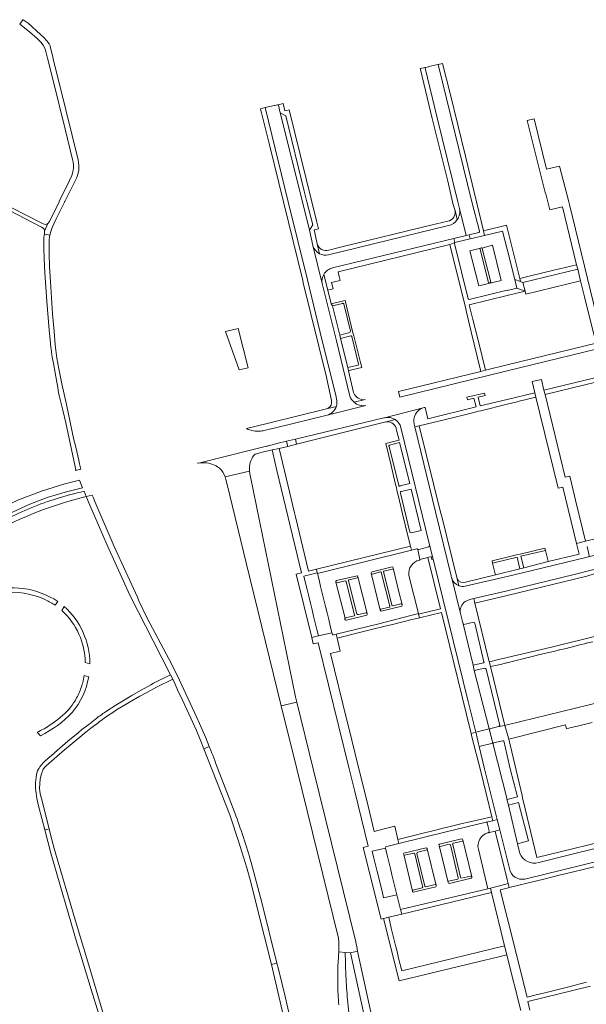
# Model space of a CAD drawing. Extents: x 146402 to 164798, y 455483 to 464134.
# Tile 515 of 575: x 156785 to 157035, y 463646 to 464080. Entities that reach past the tile are written whole.
import ezdxf

# ---------------------------------------------------------------- set-up
doc = ezdxf.new("R2010")
doc.units = 0
doc.header["$LTSCALE"] = 0.2
for name, color, linetype, lineweight in [('B-XX-VH-VERHARDING_ASFALT-GV', 252, 'CONTINUOUS', 18), ('B-XX-VH-VERHARDING_BETONSTRAATSTEEN-GV', 252, 'CONTINUOUS', 18), ('B-XX-VH-VERHARDING_HALFVERHARDING_SCHELP-GV', 252, 'CONTINUOUS', 18), ('B-XX-VH-VERHARDING_HOUTSNIPPERS-GV', 252, 'CONTINUOUS', 18), ('B-XX-VH-VERHARDING_TEGEL-GV', 252, 'CONTINUOUS', 18)]:
    doc.layers.add(name, color=color, linetype=linetype, lineweight=lineweight)

msp = doc.modelspace()

# ---------------------------------------------------------------- linework, layer by layer
at = {"layer": 'B-XX-VH-VERHARDING_ASFALT-GV'}
for points in [[(156798.477, 463985.326), (156798.859, 463986.977), (156799.422, 463988.631), (156801.23, 463992.541), (156804.902, 463999.875), (156804.965, 464000), (156805.028, 464000.125), (156810.342, 464010.737), (156810.958, 464012.6), (156811.18, 464014.016), (156811.279, 464016.231), (156810.895, 464018.498), (156802.859, 464051.343), (156800.087, 464062.37), (156799.727, 464063.884), (156798.917, 464067.291), (156798.547, 464068.741), (156798.095, 464069.737), (156797.138, 464071.018), (156795.859, 464072.475), (156794.394, 464073.816), (156788.846, 464078.728), (156788.027, 464079.31), (156786.721, 464080.237), (156786.596, 464080.326), (156785.24, 464078.286), (156789.54, 464074.949), (156792.833, 464072.03), (156794.466, 464070.476), (156795.582, 464069.088), (156796.214, 464067.837), (156796.716, 464066.239), (156797.449, 464063.297), (156799.783, 464054.047), (156805.185, 464032.036), (156808.436, 464018.68), (156808.752, 464017.479), (156808.836, 464016.487), (156808.868, 464015.743), (156808.831, 464014.872), (156808.724, 464013.908), (156808.509, 464012.869), (156808.101, 464011.517), (156807.633, 464010.395), (156807.119, 464009.397), (156802.621, 464000.125), (156802.56, 464000), (156802.499, 463999.875), (156799.402, 463993.492), (156798.329, 463991.384), (156797.541, 463990.47), (156796.119, 463987.103), (156796.136, 463986.741), (156796.124, 463986.249), (156796.053, 463985.756)], [(156801.561, 463920.46), (156801.816, 463919.082), (156802.331, 463915.896), (156802.628, 463914.656), (156804.194, 463908.116), (156805.515, 463902.603), (156809.438, 463883.85), (156809.899, 463881.644), (156809.819, 463881.576), (156812.08, 463882.151), (156811.561, 463884.416), (156811.185, 463886.05), (156809.866, 463891.781), (156809.342, 463894.056), (156809.094, 463895.134), (156805.763, 463910.574), (156803.752, 463919.726), (156802.357, 463926.342), (156801.611, 463931.036), (156800.78, 463937.007), (156800.309, 463942.888), (156799.674, 463950.63), (156798.694, 463964.688), (156798.382, 463971.542), (156798.17, 463976.752), (156798.2, 463980.749), (156798.207, 463983.532), (156798.477, 463985.326), (156796.053, 463985.756), (156795.988, 463985.421), (156795.837, 463984.026), (156795.801, 463982.726), (156795.817, 463979.458), (156795.983, 463975.072), (156796.272, 463968.711), (156797.137, 463956.2), (156798.118, 463943.473), (156798.549, 463939.115), (156798.924, 463935.781), (156798.987, 463935.224), (156799.135, 463933.908), (156799.489, 463931.495), (156800.032, 463928.732)], [(156885.827, 463926.855), (156881.488, 463944.171), (156875.929, 463942.809), (156881.83, 463925.867)], [(156732.376, 463834.016), (156750.344, 463845.075), (156767.745, 463855.875), (156778.539, 463861.591), (156789.631, 463866.717), (156797.344, 463869.591), (156805.19, 463872.032), (156812.885, 463873.965), (156811.544, 463877.27), (156805.106, 463875.682), (156794.783, 463872.474), (156784.714, 463868.569), (156774.93, 463863.987), (156765.475, 463858.745), (156738.296, 463841.699), (156735.982, 463840.435), (156730.504, 463837.053)], [(156817.132, 463870.689), (156814.472, 463870.048), (156815.695, 463867.23), (156818.042, 463861.823), (156823.763, 463848.645), (156833.669, 463826.578), (156837.389, 463819.344), (156843.962, 463806.379), (156851.694, 463791.49), (156852.584, 463789.511), (156853.678, 463787.261), (156854.74, 463784.892), (156857.041, 463780.003), (156861.467, 463770.466), (156863.074, 463766.839), (156864.705, 463762.854), (156866.285, 463758.834), (156868.718, 463759.792), (156867.159, 463763.676), (156864.406, 463770.001), (156863.056, 463772.97), (156854.75, 463790.934), (156850.916, 463798.497), (156841.389, 463816.451), (156837.646, 463824.102), (156837.016, 463825.63), (156826.878, 463848.029), (156818.328, 463867.91), (156817.533, 463869.758)], [(156798.153, 463723.512), (156796.244, 463723.053), (156798.902, 463712.752), (156810.553, 463672.897), (156811.082, 463671.107), (156816.681, 463652.618), (156823.493, 463630.876), (156824.865, 463626.974), (156826.717, 463627.754), (156822.956, 463638.839), (156821.927, 463642.108), (156816.498, 463660.425), (156809.566, 463683.45), (156800.439, 463714.892), (156799.303, 463718.699)]]:
    msp.add_lwpolyline(points, close=True, dxfattribs=at)
for points in [[(156824.347, 463773.665), (156826.216, 463774.872), (156827.897, 463775.958), (156833.578, 463779.377), (156838.174, 463781.98), (156841.208, 463783.656), (156845.412, 463785.938), (156852.584, 463789.511), (156851.694, 463791.49), (156844.161, 463787.715), (156842.929, 463786.961), (156838.364, 463784.477), (156834.638, 463782.336), (156827.605, 463778.136), (156822.944, 463775.147)], [(156818.606, 463771.944), (156815.606, 463769.613), (156812.605, 463767.281), (156810.956, 463765.931), (156806.33, 463762.146), (156801.621, 463758.086), (156799.144, 463755.865), (156797.217, 463754.248), (156797.105, 463754.154)], [(156796.244, 463723.053), (156798.153, 463723.512), (156798.023, 463724.058), (156794.769, 463736.856), (156794.244, 463738.954), (156793.947, 463741.401), (156793.979, 463743.423), (156794.231, 463745.524), (156794.825, 463747.855), (156795.592, 463749.837), (156796.384, 463750.881), (156796.716, 463751.203), (156798.015, 463752.372), (156801.606, 463755.378), (156804.988, 463758.329), (156812.504, 463764.723), (156813.671, 463765.664), (156814.313, 463766.182), (156816.544, 463767.871), (156819.106, 463769.853)], [(156879.974, 463730.631), (156871.527, 463752.643), (156871.11, 463753.728), (156870.21, 463756.08), (156869.877, 463756.904), (156869.428, 463758.022), (156868.718, 463759.792), (156866.285, 463758.834), (156877.747, 463729.668), (156881.646, 463718.095), (156885.193, 463706.41), (156887.109, 463699.385), (156889.948, 463688.179), (156896.087, 463663.752), (156898.509, 463664.358), (156891.888, 463691.001), (156887.21, 463708.621)], [(156793.39, 463749.829), (156793.082, 463749.064), (156792.69, 463748.09)], [(156792.74, 463736.922), (156793.639, 463733.149), (156796.244, 463723.053)], [(156925.622, 463667.201), (156925.588, 463666.675), (156925.486, 463665.099), (156925.385, 463662.995), (156925.325, 463660.89), (156925.293, 463658.53), (156925.292, 463658.209), (156925.301, 463656.169), (156925.31, 463655.528)], [(156928.95, 463658.585), (156928.871, 463660.322), (156928.802, 463662.059), (156928.743, 463663.797), (156928.694, 463665.534), (156928.676, 463666.366), (156928.656, 463667.273), (156928.628, 463669.011), (156925.798, 463669.299)], [(156910.688, 463612.273), (156902.222, 463649.546), (156899.17, 463661.7), (156898.509, 463664.358), (156896.087, 463663.752), (156897.067, 463659.852), (156909.517, 463606.155)]]:
    msp.add_lwpolyline(points, dxfattribs=at)
for points in [[(156822.944, 463775.147, 0.0112757), (156818.606, 463771.944)], [(156819.106, 463769.853, -0.0164498), (156824.347, 463773.665)], [(156797.105, 463754.154, 0.0539497), (156794.105, 463750.869)], [(156794.105, 463750.869, 0.0164864), (156793.39, 463749.829)], [(156792.387, 463746.145, 0.0796957), (156792.74, 463736.922)], [(156792.69, 463748.09, 0.0169556), (156792.387, 463746.145)], [(156887.21, 463708.621, 0.0173613), (156879.974, 463730.631)], [(156925.798, 463669.299, 0.0047331), (156925.622, 463667.201)], [(156929.624, 463648.175, -0.0086466), (156928.95, 463658.585)], [(156925.31, 463655.528, 0.0097614), (156925.48, 463650.613)], [(156925.48, 463650.613, 0.0095429), (156925.829, 463645.9)], [(156930.173, 463642.618, -0.0088205), (156929.624, 463648.175)]]:
    msp.add_lwpolyline(points, format="xyb", dxfattribs=at)
at = {"layer": 'B-XX-VH-VERHARDING_BETONSTRAATSTEEN-GV'}
for points in [[(156963.973, 464059.289, 0.2803102), (156963.856, 464058.901)], [(156965.477, 464059.652, -0.1702725), (156965.34, 464059.567)], [(156978.968, 463997.084, -0.2044204), (156977.989, 463992.158)], [(156977.989, 463992.158, -0.186049), (156974.203, 463989.538)], [(156987.457, 463986.492, 0.5197651), (156987.764, 463987.11)], [(156917.322, 463977.135, -0.2049437), (156914.388, 463980.729)], [(156988.257, 463979.537, -0.3696419), (156988.752, 463979.659)], [(156988.781, 463979.648, -0.1990254), (156988.978, 463979.443)], [(156921.192, 463976.569, -0.1705231), (156917.322, 463977.135)], [(156988.139, 463979.038, -0.1764382), (156988.257, 463979.537)], [(156918.454, 463964.001, -0.1730034), (156919.227, 463968.007)], [(156919.227, 463968.007, -0.2021572), (156923.003, 463970.854)], [(156992.751, 463964.59, -0.461755), (156991.796, 463964.397)], [(156982.725, 463957.273, 0.3316908), (156983.195, 463956.965)], [(156931.464, 463940.568, 0.5323257), (156931.053, 463940.901)], [(156924.793, 463913.05, -0.140547), (156924.71, 463909.827)], [(156932.498, 463911.635, -0.1339886), (156930.677, 463914.389)], [(156937.756, 463910.162, -0.2280387), (156932.498, 463911.635)], [(156924.71, 463909.827, -0.2589808), (156920.597, 463905.924)], [(156959.045, 463901.988, -0.396153), (156962.91, 463909.129)], [(156945.9, 463904.816, -0.2044913), (156950.663, 463903.96)], [(156950.663, 463903.96, -0.1767145), (156953.188, 463900.567)], [(156948.118, 463892.704, 0.6516044), (156947.958, 463891.992)], [(156952.173, 463875.018, 0.5636786), (156952.853, 463874.739)], [(156953.377, 463872.318, 0.5620326), (156952.92, 463871.583)], [(156957.102, 463854.401, 0.2674596), (156957.752, 463854.123)], [(156960.572, 463846.698, 0.398968), (156960.165, 463847)], [(156956.699, 463835.301, -0.3859804), (156961.304, 463842.07)], [(156961.304, 463842.07, 0.1865571), (156961.57, 463842.34)], [(156940.116, 463836.241, -0.0914462), (156940.095, 463836.427)], [(156940.095, 463836.427, -0.3126529), (156940.45, 463836.878)], [(156944.519, 463836.661, 0.4606952), (156944.196, 463836.816)], [(156945.63, 463837.179, 0.089729), (156945.477, 463836.943)], [(156949.256, 463838.992, -0.2794457), (156949.729, 463838.696)], [(156949.786, 463838.45, -0.2772437), (156949.511, 463837.978)], [(156924.479, 463832.397, -0.4637358), (156924.839, 463832.965)], [(156925.009, 463832.071, -0.3911052), (156924.49, 463832.36)], [(156929.096, 463832.628, 0.1173181), (156928.593, 463832.875)], [(156930.358, 463833.382, 0.415428), (156930.053, 463832.941)], [(156933.839, 463835.169, -0.2399736), (156934.201, 463834.86)], [(156934.242, 463834.658, -0.326407), (156933.912, 463834.157)], [(156934.201, 463834.86, -0.2159488), (156934.231, 463834.739)], [(156940.516, 463835.894, -0.2877939), (156940.116, 463836.241)], [(156978.69, 463830.668, -0.2429461), (156975.548, 463834.054)], [(156981.501, 463830.488, -0.1429928), (156978.69, 463830.668)], [(156979.454, 463818.52, -0.3176104), (156981.539, 463823.762)], [(156944.067, 463819.924, -0.3445012), (156944.374, 463820.444)], [(156944.532, 463819.458, -0.2760552), (156944.107, 463819.757)], [(156947.928, 463821.338, 0.7155344), (156948.233, 463821.778)], [(156949.222, 463822.179, 0.2678833), (156949.573, 463821.817)], [(156953.157, 463822.769, -0.2765227), (156953.668, 463822.478)], [(156953.727, 463822.329, -0.2862287), (156953.53, 463821.753)], [(156953.668, 463822.478, -0.0753067), (156953.727, 463822.329)], [(156928.638, 463815.656, -0.4669456), (156928.591, 463816.399)], [(156929.173, 463815.604, -0.30267), (156928.638, 463815.656)], [(156932.596, 463817.453, 0.4650367), (156932.779, 463817.812)], [(156933.772, 463818.356, 0.4190049), (156934.54, 463818.016)], [(156937.915, 463818.824, -0.1641644), (156938.223, 463818.486)], [(156938.282, 463818.263, -0.1754386), (156938.168, 463817.807)], [(156938.223, 463818.486, -0.085172), (156938.282, 463818.263)], [(156985.67, 463814.255, 0.1719044), (156985.288, 463814.682)], [(156980.956, 463813.652, -0.2711266), (156980.584, 463813.933)], [(156922.968, 463809.277, 0.4798453), (156923.382, 463809.092)], [(156989.578, 463796.755, 0.5416353), (156989.736, 463797.191)], [(156990.661, 463793.913, 0.3986498), (156990.071, 463794.394)], [(156992.128, 463767.219, -0.3552264), (156992.344, 463767.691)], [(156996.23, 463768.699, 0.0517973), (156996.343, 463768.729)], [(156996.343, 463768.729, 0.2769729), (156996.683, 463769.169)], [(156993.629, 463761.385, -0.23664), (156993.525, 463761.629)], [(156994.026, 463761.444, -0.372784), (156993.648, 463761.373)], [(156998.499, 463762.268, 0.3534703), (156998.06, 463762.359)], [(156991.19, 463726.128, 0.3344005), (156990.772, 463726.422)], [(156990.772, 463726.422, -0.3344005), (156991.19, 463726.128)], [(156987.305, 463714.547, -0.4007513), (156991.33, 463721.716)], [(156991.58, 463721.804, 0.3914354), (156992.004, 463722.596)], [(156992.004, 463722.596, -0.3914354), (156991.58, 463721.804)], [(156946.945, 463715.798, 0.36344), (156946.402, 463715.084)], [(156964.352, 463715.201, -0.2436066), (156964.722, 463714.791)], [(156969.952, 463716.115, -0.322306), (156970.106, 463716.711)], [(156970.5, 463715.779, -0.3393804), (156969.952, 463716.115)], [(156974.952, 463716.423, 0.130884), (156974.393, 463716.734)], [(156976.308, 463717.227, 0.5524304), (156975.969, 463716.61)], [(156979.865, 463719.055, -0.4061506), (156980.443, 463718.67)], [(156980.45, 463718.632, -0.2882531), (156980.232, 463718.153)], [(156954.379, 463712.256, -0.2451348), (156954.474, 463712.831)], [(156954.719, 463711.872, -0.2000725), (156954.386, 463712.234)], [(156959.261, 463712.543, 0.2321792), (156958.851, 463712.852)], [(156960.591, 463713.32, 0.3240877), (156960.247, 463712.702)], [(156964.739, 463714.701, -0.16162), (156964.659, 463714.331)], [(157013.891, 463708.668, -0.3944141), (157005.592, 463712.731)], [(156978.22, 463701.373, 0.3659564), (156978.412, 463701.963)], [(156979.428, 463702.15, 0.3683408), (156979.898, 463701.841)], [(156983.877, 463702.735, -0.2957942), (156984.359, 463702.427)], [(156984.376, 463702.385, -0.3399384), (156984.185, 463701.776)], [(157001.043, 463706, 0.429297), (157007.701, 463701.398)], [(156962.558, 463697.463, 0.3296968), (156962.725, 463698.2)], [(156963.737, 463698.275, 0.3537666), (156964.117, 463697.934)], [(156968.308, 463698.973, -0.1598871), (156968.636, 463698.575)], [(156968.642, 463698.555, -0.2415806), (156968.525, 463697.955)], [(156973.929, 463699.907, -0.2867757), (156974.181, 463700.48)], [(156974.513, 463699.4, -0.3354075), (156973.947, 463699.824)], [(156958.219, 463696.023, -0.2558979), (156958.398, 463696.543)], [(156958.556, 463695.587, -0.2548137), (156958.219, 463696.023)], [(156925.633, 463675.335, -0.0323092), (156925.798, 463669.299)], [(156934.02, 463669.54, 0.0334455), (156933.257, 463673.753)]]:
    msp.add_lwpolyline(points, format="xyb", dxfattribs=at)
for points in [[(156963.856, 464058.901), (156969.116, 464037.091), (156978.213, 464000), (156978.966, 463997.093), (156978.968, 463997.084), (156981.868, 463985.137), (156983.245, 463985.471), (156987.457, 463986.492)], [(156965.34, 464059.567), (156963.973, 464059.289)], [(156987.764, 463987.11), (156984.433, 464000), (156969.52, 464060.549), (156969.49, 464060.542), (156965.493, 464059.674), (156965.477, 464059.652)], [(156918.454, 463964.001), (156914.388, 463980.729), (156912.89, 463987.538), (156909.748, 464000), (156899.916, 464039.294), (156899.205, 464042.653), (156899.024, 464042.712), (156898.847, 464042.769), (156897.54, 464042.461), (156897.515, 464042.466), (156893.33, 464041.573), (156893.299, 464041.567), (156903.452, 464000), (156911.994, 463965.559), (156917.624, 463942.341), (156924.629, 463914.042), (156924.793, 463913.05)], [(156923.003, 463970.854), (156976.485, 463983.831), (156981.868, 463985.137), (156978.968, 463997.084)], [(156974.203, 463989.538), (156921.192, 463976.569)], [(156983.195, 463956.965), (157000, 463961.015), (157000.041, 463960.876), (157004.277, 463961.884), (157003.32, 463965.76), (157003.318, 463965.767), (157000, 463979.203), (156999.93, 463979.189), (156997.996, 463987.134), (156990.063, 463985.209), (156983.681, 463983.662)], [(156914.388, 463980.729), (156918.454, 463964.001)], [(156983.681, 463983.662), (156976.923, 463982.021), (156976.764, 463981.579), (156982.725, 463957.273)], [(156988.257, 463979.537), (156983.574, 463978.369), (156987.428, 463962.951), (156997.316, 463965.32), (156993.556, 463980.858), (156988.781, 463979.648)], [(156988.781, 463979.648), (156993.556, 463980.858), (156997.316, 463965.32), (156987.428, 463962.951), (156983.574, 463978.369), (156988.257, 463979.537)], [(156988.752, 463979.659), (156988.781, 463979.648)], [(156991.796, 463964.397), (156988.139, 463979.038)], [(156988.978, 463979.443), (156992.751, 463964.59)], [(156930.677, 463914.389), (156924.738, 463938.742), (156918.454, 463964.001)], [(156931.053, 463940.901), (156926.543, 463939.814)], [(156926.543, 463939.814), (156929.722, 463926.905), (156934.263, 463927.991), (156934.449, 463928.434), (156931.464, 463940.568)], [(156920.597, 463905.924), (156937.756, 463910.162)], [(156962.91, 463909.129), (156954.405, 463906.973), (156945.9, 463904.816)], [(156965.89, 463848.219), (156967.321, 463842.425), (156967.342, 463842.43), (156982.868, 463779.662), (156986.157, 463766.141), (156992.028, 463767.609), (156985.472, 463793.387), (156984.979, 463795.729), (156980.584, 463813.933), (156980.575, 463813.956), (156980.326, 463814.971), (156979.454, 463818.52), (156975.548, 463834.054), (156975.521, 463834.16), (156975.327, 463835.143), (156968.439, 463863.292), (156959.339, 463900.778), (156959.045, 463901.988)], [(156953.188, 463900.567), (156965.909, 463848.224), (156965.89, 463848.219)], [(156952.853, 463874.739), (156957.094, 463875.741), (156952.601, 463893.849), (156948.118, 463892.704)], [(156947.958, 463891.992), (156952.173, 463875.018)], [(156952.92, 463871.583), (156957.102, 463854.401)], [(156957.752, 463854.123), (156962.085, 463855.153), (156957.65, 463873.321), (156953.377, 463872.318)], [(156981.539, 463823.762), (156983.578, 463824.681), (156985.281, 463825.082), (157000, 463828.546), (157029.53, 463835.75), (157045.671, 463839.823), (157106.898, 463854.674), (157109.392, 463855.28), (157108.174, 463861.08), (157087.035, 463855.999), (157075.847, 463853.305), (157074.265, 463852.914), (157074.187, 463852.895), (157074.111, 463852.892), (157074.068, 463852.896), (157073.832, 463852.838), (157035.752, 463843.422), (157006.204, 463836.207), (157000, 463834.77), (156981.501, 463830.488)], [(156960.165, 463847), (156957.828, 463846.421), (156916.378, 463836.149), (156917.075, 463833.299), (156917.769, 463830.465), (156918.491, 463827.514), (156919.222, 463824.53)], [(156961.57, 463842.34), (156960.572, 463846.698)], [(156940.45, 463836.878), (156949.256, 463838.992)], [(156944.196, 463836.816), (156940.516, 463835.894)], [(156948.233, 463821.778), (156944.519, 463836.661)], [(156945.477, 463836.943), (156949.222, 463822.179)], [(156949.511, 463837.978), (156945.63, 463837.179)], [(156949.729, 463838.696), (156949.762, 463838.583), (156949.784, 463838.489), (156949.785, 463838.463), (156949.786, 463838.45)], [(156953.668, 463822.478), (156952.459, 463827.511), (156949.786, 463838.45)], [(156949.786, 463838.45), (156952.459, 463827.511), (156953.668, 463822.478)], [(156923.382, 463809.092), (156924.628, 463809.395), (156942.834, 463813.832), (156960.886, 463818.416), (156956.699, 463835.301)], [(156928.591, 463816.399), (156924.49, 463832.36), (156924.479, 463832.397)], [(156924.49, 463832.36), (156928.591, 463816.399), (156928.741, 463816.504), (156932.596, 463817.453)], [(156924.839, 463832.965), (156933.839, 463835.169)], [(156928.593, 463832.875), (156925.009, 463832.071)], [(156932.779, 463817.812), (156929.096, 463832.628)], [(156930.053, 463832.941), (156933.772, 463818.356)], [(156933.912, 463834.157), (156930.358, 463833.382)], [(156934.231, 463834.739), (156934.238, 463834.69), (156934.242, 463834.658), (156938.223, 463818.486)], [(156938.223, 463818.486), (156934.242, 463834.658)], [(156940.116, 463836.241), (156940.063, 463836.229), (156944.067, 463819.924)], [(156944.107, 463819.757), (156944.067, 463819.924), (156940.063, 463836.229), (156940.116, 463836.241)], [(156975.548, 463834.054), (156979.454, 463818.52)], [(156919.222, 463824.53), (156919.945, 463821.574), (156920.646, 463818.71), (156921.347, 463815.846), (156922.048, 463812.983), (156922.772, 463810.024), (156922.968, 463809.277)], [(156944.374, 463820.444), (156947.928, 463821.338)], [(156953.53, 463821.753), (156944.532, 463819.458)], [(156949.573, 463821.817), (156953.157, 463822.769)], [(156938.168, 463817.807), (156929.173, 463815.604)], [(156934.54, 463818.016), (156937.915, 463818.824)], [(156985.288, 463814.682), (156980.956, 463813.652)], [(156980.584, 463813.933), (156984.979, 463795.729), (156989.578, 463796.755)], [(156989.736, 463797.191), (156985.67, 463814.255)], [(156990.071, 463794.394), (156985.472, 463793.387), (156992.028, 463767.609), (156986.157, 463766.141), (156986.44, 463764.975), (156987.409, 463760.992), (156987.693, 463759.827), (156993.648, 463761.373)], [(156996.683, 463769.169), (156990.661, 463793.913)], [(156933.257, 463673.753), (156914.451, 463750), (156907.312, 463779.341), (156900.456, 463777.72), (156907.264, 463750), (156925.633, 463675.335)], [(156993.525, 463761.629), (156993.305, 463762.508), (156992.321, 463766.445), (156992.128, 463767.219)], [(156992.344, 463767.691), (156996.23, 463768.699)], [(157004.508, 463716.994), (157000.496, 463734.021), (157000, 463735.965), (156999.874, 463736.459), (156999.956, 463736.48), (156993.648, 463761.373), (156987.693, 463759.827), (156990.053, 463750.013), (156995.646, 463727.6), (156996.778, 463723.068), (157000, 463710.158), (157001.043, 463706)], [(156993.648, 463761.373), (156993.629, 463761.385)], [(156993.648, 463761.373), (156999.956, 463736.48), (157000, 463736.491), (157004.485, 463737.636), (157001.333, 463749.987), (157000, 463755.832), (156998.499, 463762.268)], [(156998.06, 463762.359), (156994.026, 463761.444)], [(156990.772, 463726.422), (156973.084, 463722.154), (156952.299, 463717.1), (156946.945, 463715.798)], [(156995.646, 463727.6), (156993.672, 463727.121), (156990.772, 463726.422)], [(156992.004, 463722.596), (156991.19, 463726.128)], [(156991.19, 463726.128), (156992.004, 463722.596)], [(156991.58, 463721.804), (156991.33, 463721.716), (156992.154, 463721.914), (156994.752, 463722.562), (156996.778, 463723.068), (156995.646, 463727.6)], [(156991.33, 463721.716), (156991.58, 463721.804)], [(156946.402, 463715.084), (156947.149, 463711.971), (156947.849, 463709.049), (156948.557, 463706.099), (156949.226, 463703.31), (156949.948, 463700.298), (156950.66, 463697.33), (156951.37, 463694.369), (156952.996, 463687.969), (156991.522, 463697.127)], [(156954.474, 463712.831), (156964.352, 463715.201)], [(156973.929, 463699.907), (156969.952, 463716.115)], [(156969.952, 463716.115), (156973.929, 463699.907)], [(156970.106, 463716.711), (156979.865, 463719.055)], [(156974.393, 463716.734), (156970.5, 463715.779)], [(156978.412, 463701.963), (156974.952, 463716.423)], [(156975.969, 463716.61), (156979.428, 463702.15)], [(156980.232, 463718.153), (156976.308, 463717.227)], [(156980.443, 463718.67), (156980.45, 463718.632), (156984.359, 463702.427), (156984.372, 463702.397), (156984.376, 463702.385)], [(156984.359, 463702.427), (156980.45, 463718.632)], [(157005.592, 463712.731), (157004.508, 463716.994)], [(157054.173, 463710.64), (157053.681, 463712.613), (157052.254, 463718.289), (157013.891, 463708.668)], [(156958.219, 463696.023), (156954.386, 463712.234), (156954.383, 463712.244), (156954.379, 463712.256)], [(156954.386, 463712.234), (156958.219, 463696.023)], [(156958.851, 463712.852), (156954.719, 463711.872)], [(156962.725, 463698.2), (156959.261, 463712.543)], [(156960.247, 463712.702), (156963.737, 463698.275)], [(156964.659, 463714.331), (156960.591, 463713.32)], [(156964.722, 463714.791), (156964.732, 463714.738), (156964.739, 463714.701), (156968.636, 463698.575), (156968.64, 463698.565), (156968.642, 463698.555)], [(156968.636, 463698.575), (156964.739, 463714.701)], [(156991.522, 463697.127), (156987.305, 463714.547)], [(157007.701, 463701.398), (157050.8, 463711.985)], [(156979.898, 463701.841), (156983.877, 463702.735)], [(156958.398, 463696.543), (156962.558, 463697.463)], [(156968.525, 463697.955), (156958.556, 463695.587)], [(156964.117, 463697.934), (156968.308, 463698.973)], [(156973.947, 463699.824), (156973.93, 463699.901), (156973.929, 463699.907)], [(156974.181, 463700.48), (156978.22, 463701.373)], [(156984.185, 463701.776), (156974.513, 463699.4)], [(156925.798, 463669.299), (156928.628, 463669.011), (156930.97, 463668.89)], [(156930.97, 463668.89), (156934.02, 463669.54)]]:
    msp.add_lwpolyline(points, dxfattribs=at)
for points in [[(156912.89, 463987.538), (156914.35, 463989.871), (156911.764, 464000), (156910.543, 464004.785), (156902.427, 464038.004), (156899.916, 464039.294), (156909.748, 464000)], [(156983.245, 463985.471), (156981.868, 463985.137), (156976.485, 463983.831), (156976.923, 463982.021), (156983.681, 463983.662)], [(157006.956, 463964.476), (157007.854, 463960.622), (157007.91, 463960.635), (157008.179, 463959.265), (157032.357, 463965.124), (157031.072, 463970.293)], [(157007.854, 463960.622), (157006.956, 463964.476), (157005.894, 463964.849), (157003.32, 463965.76), (157004.277, 463961.884)], [(156900.456, 463777.72), (156907.312, 463779.341), (156906.741, 463781.687), (156886.913, 463878.708), (156886.64, 463880.012), (156886.544, 463880.68), (156886.469, 463881.187), (156875.722, 463878.702), (156876.025, 463877.609), (156876.554, 463875.349), (156884.973, 463840.765)], [(156967.321, 463842.425), (156965.89, 463848.219), (156965.421, 463848.104), (156965.484, 463847.842), (156961.054, 463846.777), (156960.572, 463846.698), (156961.57, 463842.34), (156962.135, 463842.48), (156965.04, 463843.199), (156966.512, 463843.563), (156966.814, 463842.307)], [(157016.875, 463846.326), (157006.001, 463843.751), (157007.285, 463838.689), (157018.085, 463841.373), (157018.045, 463841.545)], [(157005.525, 463838.24), (157004.334, 463843.329), (156993.559, 463840.663), (156994.73, 463835.933), (156994.809, 463835.587)], [(157000.496, 463734.021), (157004.508, 463716.994), (157009.311, 463718.218), (157004.991, 463735.166)]]:
    msp.add_lwpolyline(points, close=True, dxfattribs=at)
at = {"layer": 'B-XX-VH-VERHARDING_HALFVERHARDING_SCHELP-GV'}
msp.add_lwpolyline([(156780.359, 463996.339), (156794.801, 463988.91), (156795.568, 463988.364), (156795.889, 463987.986), (156796.039, 463987.602), (156796.119, 463987.103), (156797.541, 463990.47), (156796.982, 463990.129), (156796.515, 463990.058), (156795.466, 463990.255), (156781.062, 463997.664)], dxfattribs=at)
at = {"layer": 'B-XX-VH-VERHARDING_HOUTSNIPPERS-GV'}
for points in [[(156801.959, 463823.8, 0.2229374), (156770.56, 463828.182)], [(156777.245, 463827.581, -0.1414257), (156796.604, 463824.499)], [(156796.604, 463824.499, -0.0342757), (156800.817, 463822.157)], [(156803.755, 463819.834, -0.2062592), (156814.078, 463796.907)], [(156816.073, 463796.339, 0.2135998), (156804.774, 463821.607)], [(156808.351, 463774.887, 0.1298876), (156815.575, 463790.561)], [(156813.652, 463791.181, -0.0258653), (156812.945, 463787.966)], [(156812.027, 463785.149, -0.0445468), (156809.549, 463780.035)], [(156812.945, 463787.966, -0.0233761), (156812.027, 463785.149)], [(156809.549, 463780.035, -0.0369537), (156806.852, 463776.213)], [(156806.852, 463776.213, -0.0560163), (156798.893, 463769.515)], [(156794.348, 463764.608, 0.0900301), (156808.351, 463774.887)], [(156798.893, 463769.515, -0.0372018), (156792.864, 463766.115)]]:
    msp.add_lwpolyline(points, format="xyb", dxfattribs=at)
for points in [[(156800.817, 463822.157), (156801.959, 463823.8)], [(156804.774, 463821.607), (156803.755, 463819.834)], [(156814.078, 463796.907), (156816.073, 463796.339)], [(156815.575, 463790.561), (156813.652, 463791.181)], [(156792.864, 463766.115), (156794.348, 463764.608)]]:
    msp.add_lwpolyline(points, dxfattribs=at)
at = {"layer": 'B-XX-VH-VERHARDING_TEGEL-GV'}
for points in [[(156963.973, 464059.289), (156961.659, 464058.733), (156961.755, 464058.331), (156966.946, 464036.747), (156973.768, 464009.174), (156975.923, 464000), (156976.107, 463999.22), (156976.936, 463996.516)], [(156978.968, 463997.084), (156978.966, 463997.093), (156978.213, 464000), (156969.116, 464037.091), (156963.856, 464058.901)], [(156983.245, 463985.471), (156983.681, 463983.662), (156990.063, 463985.209), (156989.581, 463987.201), (156986.443, 464000), (156981.632, 464020.131), (156974.809, 464047.763), (156971.492, 464061.04), (156969.52, 464060.549), (156984.433, 464000), (156987.764, 463987.11)], [(156924.793, 463913.05), (156924.629, 463914.042), (156917.624, 463942.341), (156911.994, 463965.559), (156903.452, 464000), (156893.299, 464041.567), (156891.272, 464041.067), (156891.459, 464040.309), (156891.734, 464039.19), (156895.222, 464025.074), (156901.413, 464000), (156909.875, 463965.356), (156910.128, 463964.31), (156920.329, 463922.741), (156921.384, 463917.808), (156922.52, 463912.469)], [(156902.953, 464040.308), (156902.021, 464040.079), (156901.205, 464043.396), (156899.024, 464042.712), (156899.205, 464042.653), (156899.916, 464039.294), (156902.427, 464038.004), (156910.543, 464004.785), (156911.764, 464000), (156914.35, 463989.871), (156912.89, 463987.538), (156914.388, 463980.729)], [(156917.322, 463977.135), (156916.273, 463981.471), (156915.701, 463984.293), (156915.005, 463987.711), (156915.79, 463987.871), (156916.789, 463988.118), (156916.096, 463991.105), (156913.9, 464000), (156903.89, 464040.539), (156902.953, 464040.308)], [(156976.936, 463996.516), (156976.984, 463996.324), (156976.997, 463996.267), (156977.989, 463992.158)], [(156977.989, 463992.158), (156976.997, 463996.267)], [(156921.192, 463976.569), (156974.203, 463989.538)], [(156973.848, 463991.448), (156966.325, 463989.749), (156927.741, 463980.25)], [(156987.457, 463986.492), (156983.245, 463985.471)], [(156916.273, 463981.471), (156917.322, 463977.135)], [(156927.741, 463980.25), (156921.376, 463978.679)], [(156925.99, 463967.083), (156925.535, 463969.176), (156974.692, 463981.225), (156976.923, 463982.021), (156976.485, 463983.831), (156923.003, 463970.854)], [(156982.725, 463957.273), (156976.764, 463981.579), (156976.923, 463982.021), (156974.692, 463981.225), (156981.71, 463952.832), (156982.041, 463951.401), (156984.179, 463942.666), (156985.491, 463937.301), (156988.444, 463925.226), (156990.448, 463925.818), (156987.492, 463937.89), (156984.921, 463948.081), (156983.272, 463954.596), (157000, 463958.659), (157000, 463958.674), (157007.854, 463960.622)], [(156988.781, 463979.648), (156988.752, 463979.659)], [(156988.139, 463979.038), (156991.796, 463964.397)], [(156992.751, 463964.59), (156988.978, 463979.443)], [(156929.722, 463926.905), (156926.543, 463939.814), (156926.178, 463941.278), (156922.967, 463954.158), (156922.468, 463955.031), (156920.974, 463961.084), (156919.227, 463968.007)], [(156919.227, 463968.007), (156920.974, 463961.084), (156921.459, 463961.205), (156923.312, 463961.666), (156922.632, 463964.413), (156926.419, 463965.347), (156925.99, 463967.083)], [(156918.454, 463964.001), (156924.738, 463938.742), (156930.677, 463914.389)], [(157007.854, 463960.622), (157004.277, 463961.884), (157000.041, 463960.876), (157000, 463961.015), (156983.195, 463956.965)], [(156928.575, 463956.541), (156922.954, 463955.153), (156922.468, 463955.031), (156922.967, 463954.158), (156927.479, 463955.245)], [(156927.95, 463954.97), (156930.876, 463942.934)], [(156931.464, 463940.568), (156934.449, 463928.434), (156934.263, 463927.991), (156929.722, 463926.905), (156930.005, 463925.529), (156930.284, 463925.599), (156935.878, 463926.972), (156935.341, 463929.163), (156932.397, 463940.929), (156932.395, 463940.938), (156932.025, 463942.263), (156929.948, 463950.98), (156928.575, 463956.541)], [(156930.631, 463942.366), (156926.178, 463941.278), (156926.543, 463939.814), (156931.053, 463940.901)], [(156932.338, 463915.879), (156930.005, 463925.529), (156929.722, 463926.905)], [(157012.637, 463913.854), (157012.19, 463915.819), (157000, 463912.877), (156988.046, 463910.054), (156987.156, 463913.848), (156990.264, 463914.63), (156990.011, 463915.678), (156982.248, 463913.808), (156982.495, 463912.764), (156985.333, 463913.402), (156986.253, 463909.577), (156965.066, 463904.36), (156963.891, 463909.378)], [(156932.498, 463911.635), (156937.455, 463912.788)], [(156959.045, 463901.988), (156959.339, 463900.778), (156961.235, 463901.238), (156967.991, 463902.898), (156977.071, 463905.128), (156986.509, 463907.447), (156987.405, 463907.667), (156988.306, 463907.889), (157000, 463910.786), (157004.333, 463911.861), (157004.613, 463911.929), (157012.637, 463913.854)], [(156924.71, 463909.827), (156920.945, 463908.954), (156894.196, 463902.252), (156885.16, 463900.027)], [(156892.447, 463899.076), (156893.507, 463899.351), (156894.65, 463899.602), (156897.829, 463900.36), (156920.597, 463905.924)], [(156920.945, 463908.954), (156924.71, 463909.827)], [(156945.578, 463904.739), (156906.637, 463895.355), (156906.65, 463895.302), (156907.17, 463893.159), (156946.586, 463902.966), (156946.752, 463902.983), (156950.663, 463903.96)], [(156950.663, 463903.96), (156946.752, 463902.983)], [(156951.262, 463899.351), (156952.351, 463894.896), (156946.45, 463893.43), (156948.818, 463883.748), (156950.673, 463875.995), (156951.177, 463873.908), (156951.551, 463872.096), (156952.07, 463870.025), (156953.907, 463862.366), (156956.269, 463852.701), (156957.387, 463848.206), (156957.828, 463846.421), (156960.165, 463847)], [(156965.89, 463848.219), (156965.909, 463848.224), (156953.188, 463900.567)], [(156978.69, 463830.668), (156977.925, 463833.76), (156971.141, 463861.188), (156970.658, 463863.136), (156970.649, 463863.134), (156961.235, 463901.238), (156959.339, 463900.778)], [(156959.339, 463900.778), (156968.439, 463863.292), (156975.327, 463835.143), (156975.521, 463834.16), (156975.548, 463834.054)], [(156888.899, 463888.813), (156891.631, 463889.481), (156892.603, 463889.719), (156896.358, 463890.637), (156899.463, 463891.24), (156903.289, 463892.193), (156902.761, 463894.36), (156902.747, 463894.417), (156899.049, 463893.526), (156896.37, 463892.887), (156895.194, 463892.561)], [(156948.118, 463892.704), (156952.601, 463893.849), (156957.094, 463875.741), (156952.853, 463874.739)], [(156893.953, 463892.169), (156893.943, 463892.222), (156864.565, 463884.973), (156863.491, 463884.708), (156863.841, 463884.748)], [(156952.173, 463875.018), (156947.958, 463891.992)], [(156875.29, 463879.833), (156875.722, 463878.702)], [(156875.722, 463878.702), (156886.469, 463881.187), (156886.408, 463882.376)], [(156814.472, 463870.048), (156813.53, 463872.374)], [(156957.102, 463854.401), (156952.92, 463871.583)], [(156953.377, 463872.318), (156957.65, 463873.321), (156962.085, 463855.153), (156957.752, 463854.123)], [(157075.847, 463853.305), (157074.755, 463857.987), (157085.909, 463860.788), (157087.035, 463855.999), (157108.174, 463861.08), (157107.725, 463863.223), (157090.712, 463859.047), (157089.517, 463863.88), (157085.428, 463862.7), (157039.372, 463851.52), (157034.526, 463850.344), (157030.554, 463849.373), (157031.7, 463844.685), (157018.094, 463841.343), (157018.085, 463841.373), (157007.285, 463838.689), (157005.525, 463838.24), (156994.809, 463835.587), (156994.811, 463835.578), (156981.665, 463832.281)], [(156960.572, 463846.698), (156961.054, 463846.777), (156965.484, 463847.842), (156965.421, 463848.104), (156965.89, 463848.219)], [(156981.501, 463830.488), (157000, 463834.77), (157006.204, 463836.207), (157035.752, 463843.422), (157035.989, 463843.793), (157036.078, 463844.061), (157035.183, 463847.962)], [(156949.256, 463838.992), (156940.45, 463836.878)], [(156940.516, 463835.894), (156944.196, 463836.816)], [(156944.519, 463836.661), (156948.233, 463821.778)], [(156949.222, 463822.179), (156945.477, 463836.943)], [(156945.63, 463837.179), (156949.511, 463837.978)], [(156949.786, 463838.45), (156949.785, 463838.463), (156949.784, 463838.489), (156949.762, 463838.583), (156949.729, 463838.696)], [(156924.479, 463832.397), (156924.49, 463832.36)], [(156933.839, 463835.169), (156924.839, 463832.965)], [(156925.009, 463832.071), (156928.593, 463832.875)], [(156929.096, 463832.628), (156932.779, 463817.812)], [(156933.772, 463818.356), (156930.053, 463832.941)], [(156930.358, 463833.382), (156933.912, 463834.157)], [(156934.242, 463834.658), (156934.238, 463834.69), (156934.231, 463834.739)], [(156977.925, 463833.76), (156978.69, 463830.668)], [(156985.783, 463823.007), (156985.281, 463825.082), (156983.578, 463824.681), (156981.539, 463823.762)], [(156944.067, 463819.924), (156944.107, 463819.757)], [(156947.928, 463821.338), (156944.374, 463820.444)], [(156944.532, 463819.458), (156953.53, 463821.753)], [(156953.157, 463822.769), (156949.573, 463821.817)], [(156996.343, 463768.729), (156998.943, 463769.129), (156992.675, 463795.097), (156992.396, 463796.142), (156992.137, 463797.194), (156992.115, 463797.189), (156985.783, 463823.007)], [(156932.596, 463817.453), (156928.741, 463816.504), (156928.591, 463816.399)], [(156929.173, 463815.604), (156938.168, 463817.807)], [(156937.915, 463818.824), (156934.54, 463818.016)], [(156979.454, 463818.52), (156980.326, 463814.971), (156980.575, 463813.956), (156980.584, 463813.933)], [(156980.956, 463813.652), (156985.288, 463814.682)], [(156985.67, 463814.255), (156989.736, 463797.191)], [(156922.968, 463809.277), (156922.772, 463810.024), (156916.832, 463808.569), (156913.879, 463807.841), (156914.553, 463805.104), (156916.717, 463805.6), (156930.342, 463750), (156932.885, 463739.925), (156938.729, 463715.853), (156936.6, 463715.29), (156944.444, 463683.669), (156945.552, 463683.982), (156947.806, 463684.52), (156953.494, 463685.887), (156952.996, 463687.969), (156951.37, 463694.369), (156945.555, 463693.143), (156944.848, 463696.017), (156944.138, 463698.907), (156943.383, 463701.977)], [(156946.945, 463715.798), (156952.299, 463717.1), (156951.868, 463718.874), (156950.475, 463724.702), (156945.136, 463723.404), (156941.375, 463722.414), (156938.074, 463736.007), (156934.551, 463750), (156929.864, 463769.309), (156929.358, 463771.394), (156922.205, 463800.867), (156925.852, 463801.768), (156926.421, 463801.909), (156925.035, 463807.646), (156925.05, 463807.65), (156924.628, 463809.395), (156923.382, 463809.092)], [(157041.336, 463809.102), (157019.48, 463803.672), (157000, 463799.061), (156999.37, 463798.912), (156996.176, 463798.153), (156992.137, 463797.194), (156992.396, 463796.142), (156992.675, 463795.097), (156997.039, 463796.068), (156999.651, 463796.71), (157000, 463796.796), (157002.702, 463797.461), (157008.704, 463798.939), (157011.518, 463799.645), (157011.569, 463799.658), (157014.337, 463800.351), (157020.429, 463801.8), (157023.066, 463802.421), (157023.138, 463802.438), (157025.955, 463803.101), (157031.935, 463804.65), (157034.735, 463805.331), (157034.841, 463805.357), (157037.68, 463806.048)], [(156989.578, 463796.755), (156984.979, 463795.729), (156985.472, 463793.387), (156990.071, 463794.394)], [(156990.661, 463793.913), (156996.683, 463769.169)], [(157048.139, 463781.143), (157000, 463769.387), (156998.943, 463769.129), (157000.694, 463763.104), (157025.708, 463769.458), (157026.161, 463767.624), (157028.25, 463768.148), (157031.525, 463768.97), (157033.89, 463769.564), (157037.391, 463770.443)], [(156992.128, 463767.219), (156992.321, 463766.445), (156993.305, 463762.508), (156993.525, 463761.629)], [(156996.23, 463768.699), (156992.344, 463767.691)], [(157000.694, 463763.104), (156998.943, 463769.129), (156996.343, 463768.729)], [(157013.891, 463708.668), (157052.254, 463718.289), (157051.757, 463720.344), (157013.125, 463710.933), (157007.045, 463736.082), (157007.05, 463736.083), (157006.81, 463737.075), (157006.534, 463738.251), (157000.694, 463763.104)], [(156993.629, 463761.385), (156993.648, 463761.373)], [(156994.026, 463761.444), (156998.06, 463762.359)], [(156998.499, 463762.268), (157000, 463755.832), (157001.333, 463749.987), (157004.485, 463737.636), (157000, 463736.491), (156999.956, 463736.48), (156999.874, 463736.459), (157000, 463735.965), (157000.496, 463734.021), (157004.991, 463735.166), (157009.311, 463718.218), (157004.508, 463716.994), (157005.592, 463712.731)], [(157001.043, 463706), (157000, 463710.158), (156996.778, 463723.068), (156994.752, 463722.562)], [(156994.752, 463722.562), (157000, 463701.265), (157000.462, 463699.391), (157000.903, 463697.618), (157013.072, 463700.643), (157016.13, 463701.403), (157023.517, 463703.24), (157025.565, 463703.626), (157033.485, 463705.575), (157036.477, 463706.302), (157052.182, 463710.151), (157054.173, 463710.64)], [(156943.383, 463701.977), (156942.713, 463704.705), (156941.983, 463707.673), (156941.253, 463710.643), (156940.512, 463713.658), (156946.402, 463715.084)], [(156964.352, 463715.201), (156954.474, 463712.831)], [(156979.865, 463719.055), (156970.106, 463716.711)], [(156970.5, 463715.779), (156974.393, 463716.734)], [(156974.952, 463716.423), (156978.412, 463701.963)], [(156979.428, 463702.15), (156975.969, 463716.61)], [(156976.308, 463717.227), (156980.232, 463718.153)], [(156980.45, 463718.632), (156980.443, 463718.67)], [(156954.379, 463712.256), (156954.383, 463712.244), (156954.386, 463712.234)], [(156954.719, 463711.872), (156958.851, 463712.852)], [(156959.261, 463712.543), (156962.725, 463698.2)], [(156963.737, 463698.275), (156960.247, 463712.702)], [(156960.591, 463713.32), (156964.659, 463714.331)], [(156964.739, 463714.701), (156964.732, 463714.738), (156964.722, 463714.791)], [(157050.8, 463711.985), (157007.701, 463701.398)], [(156983.877, 463702.735), (156979.898, 463701.841)], [(156984.376, 463702.385), (156984.372, 463702.397), (156984.359, 463702.427)], [(156962.558, 463697.463), (156958.398, 463696.543)], [(156958.556, 463695.587), (156968.525, 463697.955)], [(156968.308, 463698.973), (156964.117, 463697.934)], [(156968.642, 463698.555), (156968.64, 463698.565), (156968.636, 463698.575)], [(156973.929, 463699.907), (156973.93, 463699.901), (156973.947, 463699.824)], [(156978.22, 463701.373), (156974.181, 463700.48)], [(156974.513, 463699.4), (156984.185, 463701.776)], [(157035.01, 463655.875), (157027.123, 463653.906), (157024.874, 463653.345), (157016.577, 463651.274), (157012.176, 463650.176), (157009.33, 463649.513), (157008.738, 463649.317), (157000, 463684.424), (156996.96, 463696.639), (157000, 463697.394), (157000.903, 463697.618), (157000.462, 463699.391), (157000, 463699.274), (156992.641, 463697.41), (156993.143, 463695.418), (156998.861, 463671.97), (156999.83, 463667.907), (157000, 463667.229), (157005.963, 463643.477)], [(156952.501, 463585.949), (156950.72, 463593.09), (156950.332, 463594.865), (156934.02, 463669.54), (156930.97, 463668.89), (156947.655, 463592.16), (156948.475, 463588.378), (156948.863, 463586.586)], [(157010.034, 463643.617), (157009.143, 463647.381), (157036.636, 463654.126)]]:
    msp.add_lwpolyline(points, dxfattribs=at)
for points in [[(156963.856, 464058.901, -0.2803102), (156963.973, 464059.289)], [(156977.989, 463992.158, 0.2044204), (156978.968, 463997.084)], [(156976.997, 463996.267, -0.414887), (156973.848, 463991.448)], [(156974.203, 463989.538, 0.186049), (156977.989, 463992.158)], [(156987.764, 463987.11, -0.5197651), (156987.457, 463986.492)], [(156914.388, 463980.729, 0.2049437), (156917.322, 463977.135)], [(156921.376, 463978.679, -0.419373), (156916.273, 463981.471)], [(156988.752, 463979.659, 0.3696419), (156988.257, 463979.537)], [(156988.978, 463979.443, 0.1990254), (156988.781, 463979.648)], [(156917.322, 463977.135, 0.1705231), (156921.192, 463976.569)], [(156988.257, 463979.537, 0.1764382), (156988.139, 463979.038)], [(156919.227, 463968.007, 0.1730034), (156918.454, 463964.001)], [(156923.003, 463970.854, 0.2021572), (156919.227, 463968.007)], [(156991.796, 463964.397, 0.461755), (156992.751, 463964.59)], [(156927.479, 463955.245, -0.622014), (156927.95, 463954.97)], [(156983.195, 463956.965, -0.3316908), (156982.725, 463957.273)], [(156930.876, 463942.934, -0.2910243), (156930.631, 463942.366)], [(156931.053, 463940.901, -0.5323257), (156931.464, 463940.568)], [(156937.455, 463912.788, -0.3554995), (156932.338, 463915.879)], [(156922.52, 463912.469, -0.3689731), (156920.945, 463908.954)], [(156924.71, 463909.827, 0.140547), (156924.793, 463913.05)], [(156930.677, 463914.389, 0.1339886), (156932.498, 463911.635)], [(156920.597, 463905.924, 0.2589808), (156924.71, 463909.827)], [(156962.91, 463909.129, 0.396153), (156959.045, 463901.988)], [(156963.891, 463909.378, 0.0558319), (156962.91, 463909.129)], [(156945.9, 463904.816, 0.0160931), (156945.578, 463904.739)], [(156950.663, 463903.96, 0.2044913), (156945.9, 463904.816)], [(156946.752, 463902.983, -0.4116733), (156951.262, 463899.351)], [(156953.188, 463900.567, 0.1767145), (156950.663, 463903.96)], [(156885.16, 463900.027, 0.1479365), (156891.277, 463898.882)], [(156891.277, 463898.882, 0.0274462), (156892.447, 463899.076)], [(156886.408, 463882.376, -0.1890655), (156888.899, 463888.813)], [(156895.194, 463892.561, 0.0240638), (156893.953, 463892.169)], [(156947.958, 463891.992, -0.6516044), (156948.118, 463892.704)], [(156863.841, 463884.748, -0.1548377), (156871.081, 463883.871)], [(156871.081, 463883.871, -0.0418614), (156872.328, 463883.187)], [(156872.328, 463883.187, -0.1329943), (156875.29, 463879.833)], [(156813.53, 463872.374, 0.0415659), (156790.285, 463865.148)], [(156952.853, 463874.739, -0.5636786), (156952.173, 463875.018)], [(156952.92, 463871.583, -0.5620326), (156953.377, 463872.318)], [(156772.687, 463853.77, -0.0658684), (156814.472, 463870.048)], [(156790.285, 463865.148, 0.0269512), (156768.59, 463854.403)], [(156957.752, 463854.123, -0.2674596), (156957.102, 463854.401)], [(156960.165, 463847, -0.398968), (156960.572, 463846.698)], [(156940.095, 463836.427, 0.0914462), (156940.116, 463836.241)], [(156940.45, 463836.878, 0.3126529), (156940.095, 463836.427)], [(156944.196, 463836.816, -0.4606952), (156944.519, 463836.661)], [(156945.477, 463836.943, -0.089729), (156945.63, 463837.179)], [(156949.729, 463838.696, 0.2794457), (156949.256, 463838.992)], [(156949.511, 463837.978, 0.2772437), (156949.786, 463838.45)], [(156924.839, 463832.965, 0.4637358), (156924.479, 463832.397)], [(156924.49, 463832.36, 0.3911052), (156925.009, 463832.071)], [(156928.593, 463832.875, -0.1173181), (156929.096, 463832.628)], [(156930.053, 463832.941, -0.415428), (156930.358, 463833.382)], [(156934.201, 463834.86, 0.2399736), (156933.839, 463835.169)], [(156933.912, 463834.157, 0.326407), (156934.242, 463834.658)], [(156934.231, 463834.739, 0.2159488), (156934.201, 463834.86)], [(156940.116, 463836.241, 0.2877939), (156940.516, 463835.894)], [(156975.548, 463834.054, 0.2429461), (156978.69, 463830.668)], [(156981.665, 463832.281, -0.3788442), (156977.925, 463833.76)], [(156978.69, 463830.668, 0.1429928), (156981.501, 463830.488)], [(156981.539, 463823.762, 0.3176104), (156979.454, 463818.52)], [(156944.374, 463820.444, 0.3445012), (156944.067, 463819.924)], [(156944.107, 463819.757, 0.2760552), (156944.532, 463819.458)], [(156948.233, 463821.778, -0.7155344), (156947.928, 463821.338)], [(156949.573, 463821.817, -0.2678833), (156949.222, 463822.179)], [(156953.668, 463822.478, 0.2765227), (156953.157, 463822.769)], [(156953.53, 463821.753, 0.2862287), (156953.727, 463822.329)], [(156953.727, 463822.329, 0.0753067), (156953.668, 463822.478)], [(156928.591, 463816.399, 0.4669456), (156928.638, 463815.656)], [(156928.638, 463815.656, 0.30267), (156929.173, 463815.604)], [(156932.779, 463817.812, -0.4650367), (156932.596, 463817.453)], [(156934.54, 463818.016, -0.4190049), (156933.772, 463818.356)], [(156938.223, 463818.486, 0.1641644), (156937.915, 463818.824)], [(156938.168, 463817.807, 0.1754386), (156938.282, 463818.263)], [(156938.282, 463818.263, 0.085172), (156938.223, 463818.486)], [(156985.288, 463814.682, -0.1719044), (156985.67, 463814.255)], [(156980.584, 463813.933, 0.2711266), (156980.956, 463813.652)], [(156923.382, 463809.092, -0.4798453), (156922.968, 463809.277)], [(156989.736, 463797.191, -0.5416353), (156989.578, 463796.755)], [(156990.071, 463794.394, -0.3986498), (156990.661, 463793.913)], [(156992.344, 463767.691, 0.3552264), (156992.128, 463767.219)], [(156996.343, 463768.729, -0.0517973), (156996.23, 463768.699)], [(156996.683, 463769.169, -0.2769729), (156996.343, 463768.729)], [(156993.525, 463761.629, 0.23664), (156993.629, 463761.385)], [(156993.648, 463761.373, 0.372784), (156994.026, 463761.444)], [(156998.06, 463762.359, -0.3534703), (156998.499, 463762.268)], [(156946.402, 463715.084, -0.36344), (156946.945, 463715.798)], [(156964.722, 463714.791, 0.2436066), (156964.352, 463715.201)], [(156970.106, 463716.711, 0.322306), (156969.952, 463716.115)], [(156969.952, 463716.115, 0.3393804), (156970.5, 463715.779)], [(156974.393, 463716.734, -0.130884), (156974.952, 463716.423)], [(156975.969, 463716.61, -0.5524304), (156976.308, 463717.227)], [(156980.443, 463718.67, 0.4061506), (156979.865, 463719.055)], [(156980.232, 463718.153, 0.2882531), (156980.45, 463718.632)], [(156954.474, 463712.831, 0.2451348), (156954.379, 463712.256)], [(156954.386, 463712.234, 0.2000725), (156954.719, 463711.872)], [(156958.851, 463712.852, -0.2321792), (156959.261, 463712.543)], [(156960.247, 463712.702, -0.3240877), (156960.591, 463713.32)], [(156964.659, 463714.331, 0.16162), (156964.739, 463714.701)], [(157005.592, 463712.731, 0.3944141), (157013.891, 463708.668)], [(156978.412, 463701.963, -0.3659564), (156978.22, 463701.373)], [(156979.898, 463701.841, -0.3683408), (156979.428, 463702.15)], [(156984.359, 463702.427, 0.2957942), (156983.877, 463702.735)], [(156984.185, 463701.776, 0.3399384), (156984.376, 463702.385)], [(157007.701, 463701.398, -0.429297), (157001.043, 463706)], [(156962.725, 463698.2, -0.3296968), (156962.558, 463697.463)], [(156964.117, 463697.934, -0.3537666), (156963.737, 463698.275)], [(156968.636, 463698.575, 0.1598871), (156968.308, 463698.973)], [(156968.525, 463697.955, 0.2415806), (156968.642, 463698.555)], [(156974.181, 463700.48, 0.2867757), (156973.929, 463699.907)], [(156973.947, 463699.824, 0.3354075), (156974.513, 463699.4)], [(156958.398, 463696.543, 0.2558979), (156958.219, 463696.023)], [(156958.219, 463696.023, 0.2548137), (156958.556, 463695.587)]]:
    msp.add_lwpolyline(points, format="xyb", dxfattribs=at)
for points in [[(157039.22, 463937.66), (157042.197, 463938.466), (157040.73, 463944.445), (157027.376, 463998.872), (157027.095, 464000), (157023.081, 464015.799), (157017.339, 464014.423), (157011.925, 464036.677), (157008.77, 464035.911), (157008.772, 464035.903), (157015.336, 464009.462), (157016.837, 464003.563), (157016.98, 464003.601), (157018.781, 463996.497), (157024.361, 463997.808), (157030.597, 463972.23), (157031.072, 463970.293), (157032.357, 463965.124), (157034.088, 463958.146), (157036.624, 463948.052)], [(156989.581, 463987.201), (156990.063, 463985.209), (156997.996, 463987.134), (156999.93, 463979.189), (157000, 463979.203), (157003.318, 463965.767), (157003.32, 463965.76), (157005.894, 463964.849), (157005.585, 463966.262), (157000, 463988.607), (156999.734, 463989.672)], [(157005.585, 463966.262), (157005.894, 463964.849), (157006.956, 463964.476), (157031.072, 463970.293), (157030.597, 463972.23), (157020.518, 463969.895), (157010.285, 463967.377)], [(157062.192, 463943.377), (157051.487, 463940.674), (157042.197, 463938.466), (157039.22, 463937.66), (157000, 463928.137), (156990.448, 463925.818), (156988.444, 463925.226), (156952.12, 463916.364), (156952.734, 463913.844), (157000, 463925.474), (157033.697, 463933.771), (157069.908, 463942.613), (157069.294, 463945.113)], [(157064.746, 463926.594), (157071.416, 463928.325), (157070.82, 463930.266), (157060.549, 463927.696), (157016.18, 463916.893), (157016.747, 463915.047), (157056.587, 463924.714), (157057.174, 463924.844), (157057.388, 463923.88), (157064.392, 463925.564), (157064.165, 463926.444)], [(157012.19, 463915.819), (157012.637, 463913.854), (157022.425, 463873.805), (157024.479, 463874.223), (157030.554, 463849.373), (157034.526, 463850.344), (157033.211, 463855.773), (157030.123, 463868.525), (157029.679, 463870.357), (157027.574, 463879.048), (157025.519, 463878.601), (157016.747, 463915.047), (157016.18, 463916.893), (157015.069, 463921.697), (157011.043, 463920.717)], [(156907.17, 463893.159), (156906.65, 463895.302), (156906.637, 463895.355), (156902.747, 463894.417), (156902.761, 463894.36), (156903.289, 463892.193)], [(156916.119, 463811.484), (156915.41, 463814.382), (156914.702, 463817.275), (156914.009, 463820.106), (156913.289, 463823.046), (156912.536, 463826.122), (156911.826, 463829.022), (156911.138, 463831.835), (156910.369, 463834.977), (156916.31, 463836.43), (156915.908, 463838.072), (156912.415, 463837.219), (156906.667, 463861.168), (156906.665, 463861.176), (156906.234, 463862.928), (156899.463, 463891.24), (156896.358, 463890.637), (156897.699, 463884.778), (156898.558, 463881.471), (156909.366, 463836.435), (156906.976, 463835.879), (156913.879, 463807.841), (156916.832, 463808.569)], [(157076.563, 463845.279), (157105.219, 463852.256), (157107.384, 463852.733), (157107.027, 463854.158), (157106.898, 463854.674), (157045.671, 463839.823), (157029.53, 463835.75), (157000, 463828.546), (156985.281, 463825.082), (156985.783, 463823.007), (157000, 463826.442), (157035.04, 463834.978), (157038.285, 463835.91), (157074.598, 463844.853)], [(156957.387, 463848.206), (156915.908, 463838.072), (156916.31, 463836.43), (156916.378, 463836.149), (156957.828, 463846.421)], [(156993.559, 463840.663), (157004.334, 463843.329), (157005.525, 463838.24), (157007.285, 463838.689), (157006.001, 463843.751), (157016.875, 463846.326), (157016.632, 463847.318), (157005.777, 463844.695), (157004.079, 463844.285), (157000, 463843.299), (156993.304, 463841.692)], [(156986.157, 463766.141), (156982.868, 463779.662), (156967.342, 463842.43), (156967.321, 463842.425), (156966.814, 463842.307), (156966.512, 463843.563), (156965.04, 463843.199), (156970.595, 463820.608), (156960.942, 463818.207), (156961.332, 463816.598), (156971.013, 463818.935), (156983.956, 463766.187), (156984.09, 463765.635)], [(156925.05, 463807.65), (156929.77, 463808.821), (156930.164, 463808.919), (156933.184, 463809.667), (156936.069, 463810.382), (156939.013, 463811.111), (156942.016, 463811.855), (156944.527, 463812.477), (156946.228, 463812.902), (156949.382, 463813.675), (156952.255, 463814.378), (156955.238, 463815.108), (156958.014, 463815.787), (156960.887, 463816.49), (156961.332, 463816.598), (156960.942, 463818.207), (156960.886, 463818.416), (156942.834, 463813.832), (156924.628, 463809.395)], [(156995.646, 463727.6), (156990.053, 463750.013), (156987.693, 463759.827), (156987.409, 463760.992), (156986.44, 463764.975), (156986.157, 463766.141), (156984.09, 463765.635), (156984.476, 463764.065), (156988.075, 463750), (156990.676, 463739.154), (156993.245, 463728.882), (156993.672, 463727.121)], [(156990.772, 463726.422), (156993.672, 463727.121), (156993.245, 463728.882), (156982.96, 463726.505), (156980.208, 463725.829), (156977.244, 463725.102), (156974.213, 463724.358), (156971.221, 463723.623), (156968.337, 463722.915), (156966.624, 463722.515), (156963.542, 463721.754), (156960.646, 463721.039), (156957.746, 463720.324), (156954.794, 463719.596), (156951.868, 463718.874), (156952.299, 463717.1), (156973.084, 463722.154)], [(156993.143, 463695.418), (156992.641, 463697.41), (156991.522, 463697.127), (156952.996, 463687.969), (156953.494, 463685.887)], [(156950.872, 463671.529), (156948.87, 463679.765), (156947.806, 463684.52), (156945.552, 463683.982), (156952.449, 463656.453), (156987.086, 463664.887), (156995.685, 463666.925), (156999.83, 463667.907), (156998.861, 463671.97), (156953.562, 463660.922), (156952.111, 463666.513), (156951.447, 463669.433)]]:
    msp.add_lwpolyline(points, close=True, dxfattribs=at)

doc.saveas('drawing.dxf')
